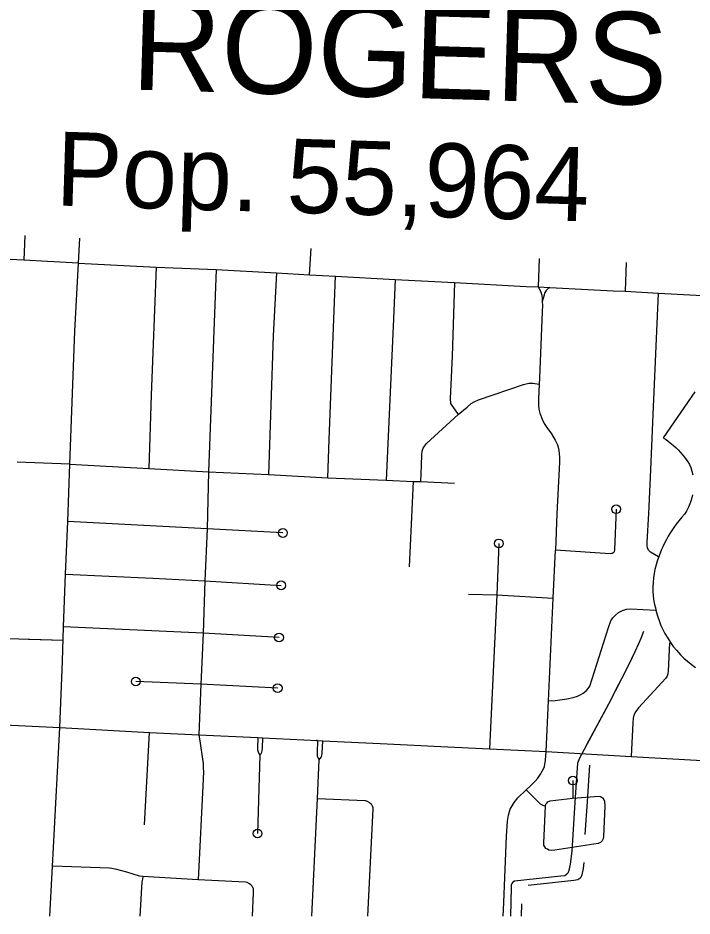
# Model space of a CAD drawing. Extents: x 653372 to 905732, y 627442 to 787275.
# Drawn here: x 680507 to 684356, y 728634 to 733763 of the extents above; entities that cross this region are included whole.
import ezdxf

# ---------------------------------------------------------------- set-up
doc = ezdxf.new("R2010")
doc.units = 0
for name, color, linetype in [('22', 7, 'Continuous'), ('33', 7, 'Continuous'), ('43', 7, 'Continuous'), ('6', 7, 'Continuous')]:
    doc.layers.add(name, color=color, linetype=linetype)

msp = doc.modelspace()

# ---------------------------------------------------------------- linework, layer by layer
at = {"layer": '22'}
for points in [[(684372.8, 731627.3), (684191.7, 731364.9), (684203.9, 731357.2), (684218.3, 731347.1), (684232, 731336.8), (684250.1, 731321.8), (684264.6, 731308.5), (684277.3, 731295.8), (684290.3, 731281.8), (684303.6, 731266.1), (684313.1, 731254), (684322.4, 731241.1), (684331.9, 731227.1), (684341, 731212.4), (684349.4, 731195.1), (684355.4, 731174), (684359.9, 731153.2)], [(684358.9, 731039.1), (684355, 731022.1), (684349.7, 731003.7), (684343.9, 730987.6), (684336.3, 730969.5), (684324.3, 730946.2), (684312.2, 730928.1), (684297.8, 730911.8), (684280.3, 730890.6), (684265.9, 730871.9), (684252.5, 730853.2), (684240.2, 730834.9), (684229.8, 730818.4), (684220.6, 730803), (684210.3, 730784.5), (684199.2, 730763.1), (684189.2, 730742), (684182.2, 730726.3), (684174, 730706.2), (684164.8, 730681.5), (684157.5, 730661), (684150.5, 730638.6), (684143.9, 730612.4), (684139.3, 730589.2), (684135.8, 730564.9), (684133.4, 730538.4), (684132.6, 730513.4), (684133, 730488.9), (684135.1, 730460), (684138.7, 730432.8), (684142.6, 730412), (684146.7, 730393.8), (684152.1, 730373.2), (684159.2, 730347.6), (684169.8, 730316.4), (684178.9, 730293.4), (684189.6, 730269.8), (684201.5, 730246.5), (684217, 730219.7), (684233.1, 730195.1), (684248.7, 730173.6), (684266.6, 730151.5), (684289.8, 730126), (684309.5, 730106.6), (684329.9, 730088.4)], [(684329.9, 730088.4), (684351.1, 730071.4), (684376.7, 730053.6)]]:
    msp.add_lwpolyline(points, dxfattribs=at)
at = {"layer": '33'}
for points in [[(680546.8, 732519.9), (680540.3, 732378.8)], [(680688.4, 728633.5), (680704.7, 728918.6), (680709.4, 729025.2), (680745.9, 729709.9), (680760.7, 730088.3), (680766.6, 730285.9), (680778.7, 730587.1), (680791.5, 730886.3), (680803.6, 731214.9), (680831, 731974.8), (680852.9, 732362.8), (680859.7, 732505.9)], [(682172, 732296.7), (682180.7, 732446.9)], [(680852.9, 732362.8), (680676, 732372.2), (680540.3, 732378.8), (680224.4, 732394.1)], [(680852.9, 732362.8), (681295.4, 732340.3), (681638.7, 732326), (681982.7, 732307.5), (682172, 732296.7), (682319.4, 732288.9), (682660.2, 732269.7), (683000.6, 732251.4), (683408.1, 732228.6), (683477.1, 732227.2), (683543.7, 732224.2), (683906.3, 732205.3), (683973.7, 732202.4), (684164.5, 732192), (684485.5, 732174.3), (684798.1, 732158.4), (685281, 732131.5), (685403, 732125.7), (685646.4, 732114), (685774.5, 732108), (686141.7, 732089.7)], [(681295.4, 732340.3), (681266.9, 731607.7), (681253.3, 731190.4)], [(683483.3, 732388.7), (683477.1, 732227.2)], [(683979.5, 732366.6), (683973.7, 732202.4)], [(681638.7, 732326), (681595.6, 731170.4), (681586.5, 730845.8), (681573.9, 730547.5), (681564.6, 730249.9), (681551.4, 729958.8), (681540.1, 729668.4)], [(681982.7, 732307.5), (681964, 731946.5), (681937, 731154.8)], [(682276.3, 731137.3), (682284.4, 731355.4), (682319.4, 732288.9)], [(682660.2, 732269.7), (682650.2, 732000.4), (682609.4, 731123.5)], [(683000.6, 732251.4), (682986.3, 731831.1), (682975.6, 731588.7), (682977.4, 731561.8), (682983.9, 731550.4), (683003.9, 731523), (683021.2, 731498.6)], [(683477.1, 732227.2), (683491, 732202), (683498.1, 732179), (683499.9, 732161.6), (683501.1, 732141.8), (683501.8, 732122.6), (683500, 732084.4), (683485.7, 731707.3), (683482.8, 731672.3), (683479, 731585.6), (683478.6, 731549.7), (683480.9, 731529.2), (683486.2, 731505.7), (683500.8, 731471.6), (683512.6, 731446.7), (683526.9, 731424.1), (683552.7, 731387.4), (683574.3, 731351.5), (683588.5, 731324.1), (683593.3, 731303.6), (683597.3, 731277.7), (683599.4, 731250.7), (683598.7, 731226.2), (683584.4, 730930), (683576.6, 730723.8)], [(683543.7, 732224.2), (683535.1, 732217.2), (683522.8, 732206.2), (683514.7, 732194.5), (683509.6, 732174), (683501.1, 732141.8)], [(684164.4, 730686.1), (684119.3, 730712.7), (684109.9, 730721.9), (684102.1, 730735.2), (684100.5, 730750.3), (684099, 730769.6), (684108.7, 730931.9), (684118.1, 731140.5), (684128, 731361.7), (684134, 731497.3), (684164.5, 732192)], [(682806.8, 731114.6), (682810.4, 731206.9), (682812.3, 731270.2), (682814.6, 731289), (682821.1, 731305.9), (682829.1, 731317.7), (682839.8, 731331.9), (683021.2, 731498.6), (683071.2, 731540.7), (683094.9, 731560.6), (683112.4, 731571.2), (683136.6, 731581.6), (683393.3, 731669.7), (683423.5, 731676.5), (683446.6, 731676.6), (683482.8, 731672.3)], [(680803.6, 731214.9), (680502.3, 731226.7)], [(680803.6, 731214.9), (681253.3, 731190.4), (681595.6, 731170.4), (681937, 731154.8), (682276.3, 731137.3), (682609.4, 731123.5), (682764.3, 731115.3), (682806.8, 731114.6), (683000.2, 731106.6)], [(682764.3, 731115.3), (682740.7, 730628.4)], [(683922.8, 730956.8), (683913.1, 730724.6), (683911.4, 730713.6), (683905.1, 730707.7), (683900.2, 730705.1), (683889.1, 730702.7), (683576.6, 730723.8)], [(682020, 730821.4), (681586.5, 730845.8), (680791.5, 730886.3)], [(683253.3, 730761.8), (683241.9, 730467.5), (683200.4, 729588.3)], [(683277, 728633.5), (683281.2, 728711.6), (683297, 729089.3), (683302.8, 729175.5), (683307.7, 729210.1), (683317.7, 729243.7), (683339.5, 729282.6), (683362.2, 729309.6), (683409, 729354.9), (683431.2, 729375.5), (683461, 729404.2), (683475.6, 729420.8), (683490.5, 729443.4), (683500.3, 729461.8), (683507, 729474.4), (683512.7, 729488.4), (683520.2, 729523.2), (683522, 729548.3), (683523.4, 729573.7), (683536.6, 729862.6), (683563.4, 730449.5), (683576.6, 730723.8)], [(680778.7, 730587.1), (681277.6, 730564.2), (681573.9, 730547.5), (682009.9, 730522.2)], [(683080, 730471.6), (683241.9, 730467.5), (683563.4, 730449.5)], [(683536.6, 729862.6), (683574.1, 729864.4), (683641.7, 729874.4), (683677.4, 729881.1), (683701.8, 729889), (683720.2, 729898), (683735.1, 729906.2), (683751.1, 729919.5), (683762.7, 729932.2), (683771.7, 729945.7), (683879.5, 730282.1), (683892.6, 730318.9), (683904.4, 730335.8), (683918.7, 730352.6), (683936.4, 730367.7), (683959.2, 730379), (683982.8, 730386.9), (684007.1, 730388.8), (684148.3, 730381.1)], [(681997.6, 730224.1), (681564.6, 730249.9), (680766.6, 730285.9)], [(684228.2, 730193.8), (684219.9, 730032.4), (684217.7, 730016.1), (684213.9, 730004.1), (684205.8, 729992.2), (684049.5, 729823.2), (684035, 729802.1), (684024, 729779.9), (684020, 729762.8), (684017.6, 729737.8), (684008.7, 729545.1)], [(676925.4, 730066.5), (677094.3, 730058.7), (678111, 730012), (678424.6, 729992.1), (678617.7, 729979.9), (678953.7, 729958.6), (679230.5, 729941.8), (679239.5, 729939.4), (679250, 729934.9), (679260.3, 729928.2), (679278.1, 729910.8), (679359.1, 729818.3), (679379.2, 729796.6), (679400.5, 729781.2), (679419.3, 729775), (679441.7, 729771.5), (679568.4, 729763.4), (679751.6, 729756.6), (679912.2, 729747.2), (679925.5, 729746.8), (680282.5, 729731.1), (680469.8, 729724.1), (680745.9, 729709.9)], [(681990, 729935.1), (681551.4, 729958.8), (681179.4, 729973.4)], [(680745.9, 729709.9), (681257.3, 729681.6), (681540.1, 729668.4), (681877.5, 729653.7), (681906.1, 729652.1), (682217.5, 729635.9), (682212.4, 729636.1), (682248.2, 729633.7), (682616.1, 729617.2), (682921.1, 729601.6), (683200.4, 729588.3), (683523.4, 729573.7), (684008.7, 729545.1), (684381.8, 729524.1), (684687.1, 729505.1), (684699.1, 729503.9), (685341.7, 729462.1), (686001.8, 729418.4)], [(681228.6, 729153.5), (681257.3, 729681.6)], [(681540.1, 729668.4), (681547.4, 729621.6), (681560.9, 729530.2), (681564.1, 729504.4), (681565.4, 729478.1), (681565.5, 729458.5), (681564.8, 729414.7), (681536.4, 728841)], [(681877.5, 729653.7), (681875.7, 729593.9), (681875.4, 729582), (681878.2, 729570.6), (681881.7, 729561.1), (681888.6, 729552.5), (681893.8, 729558.7), (681898.9, 729569.4), (681901.9, 729577.3), (681903.6, 729592.3), (681906.1, 729652.1)], [(682217.5, 729635.9), (682215.5, 729568), (682215.1, 729556.1), (682216.2, 729547.1), (682220.9, 729534.7), (682226.9, 729526.6), (682233.2, 729533.3), (682239.7, 729542.5), (682242.7, 729550.7), (682244.9, 729563.4), (682248.2, 729633.7)], [(681888.6, 729552.5), (681875.2, 729104.7)], [(682184.2, 728633.5), (682217, 729304.4), (682226.9, 729526.6)], [(683675.5, 729407.2), (683675.3, 729307.3)], [(683409, 729354.9), (683445.5, 729318.4), (683477.1, 729284.9), (683488.8, 729273.9), (683503.4, 729266.4), (683518.9, 729261.6)], [(683518.9, 729261.6), (683522, 729272.2), (683526.5, 729279.1), (683533, 729285.3), (683545.3, 729292), (683675.3, 729307.3), (683823, 729319.1), (683832.8, 729316), (683845.4, 729307.8), (683852.2, 729298.4), (683856.9, 729290.5), (683858.1, 729260.7), (683851.5, 729088.7), (683848.2, 729073.9), (683843.7, 729062.7), (683832.8, 729053.8), (683820.5, 729047.8), (683573.6, 729010.6), (683550.9, 729008.4), (683538.9, 729009.5), (683530.6, 729014.7), (683522.2, 729019.2), (683515.4, 729027.9), (683510, 729038), (683508.9, 729049.4), (683518.9, 729261.6)], [(682217, 729304.4), (682490.4, 729292.9), (682501.6, 729290), (682514, 729282.7), (682523.1, 729273.6), (682529.7, 729263.4), (682533.2, 729253.9), (682534.2, 729245), (682503.2, 728633.5)], [(681851.7, 728766.1), (681851.1, 728789.7), (681844.7, 728803.4), (681836.2, 728811.8), (681829, 728817.4), (681815.7, 728824.5), (681807, 728827.5), (681536.4, 728841), (681219.1, 728858.4), (681200.3, 728861.9), (681128.1, 728883.6), (681072.3, 728900.1), (681042.8, 728905.1), (681029, 728906.1), (680704.7, 728918.6)], [(681219.1, 728858.4), (681217.3, 728843.2), (681214.9, 728829.8), (681203.7, 728633.5)], [(681845.6, 728633.5), (681851.7, 728766.1)]]:
    msp.add_lwpolyline(points, dxfattribs=at)
for centre in [(683922.8, 730956.8), (682020, 730821.4), (683253.3, 730761.8), (682009.9, 730522.2), (681997.6, 730224.1), (681179.4, 729973.4), (681990, 729935.1), (683675.5, 729407.2), (681875.2, 729104.7)]:
    msp.add_circle(centre, 25, dxfattribs=at)
at = {"layer": '43'}
for points in [[(684078.3, 730259.6), (684062.9, 730218.2), (684049.9, 730187.4), (684028.6, 730142.3), (683991.7, 730063), (683878.9, 729844.4), (683726.5, 729560.2), (683713.8, 729535.4), (683702.5, 729507.3), (683687.5, 729283.6), (683669.6, 729004.1), (683659.6, 728930.1), (683652.7, 728893.9), (683647.5, 728878.5), (683641.3, 728871.8), (683628.9, 728863.5), (683607.2, 728860.7), (683342.9, 728832.4), (683332.8, 728826.6), (683326.5, 728818.6), (683323.7, 728810.1), (683322.4, 728796.3), (683318.6, 728633.5)], [(684078.3, 730259.6), (684062.9, 730218.2), (684049.9, 730187.4), (684028.6, 730142.3), (683998.8, 730078.3)], [(680764.5, 730206.7), (680448.8, 730216.9)], [(680764.5, 730206.7), (680566.6, 730213.1)], [(683938.9, 729960.7), (683878.9, 729844.4), (683753.6, 729610.8)], [(683770.5, 729495), (683756.5, 729287.8), (683744.5, 729099.9)], [(683738.7, 728940.1), (683734.1, 728905.9), (683727.2, 728869.8), (683721.9, 728854.4), (683715.7, 728847.6), (683703.3, 728839.4), (683681.7, 728836.6), (683420.6, 728808.6)], [(683382.8, 728704.1), (683381.2, 728633.5)]]:
    msp.add_lwpolyline(points, dxfattribs=at)

# ---------------------------------------------------------------- texts
at = {"layer": '6'}
for s, height, p in [('ROGERS', 528, (681150.8, 733354.3)), ('Pop. 55,964', 422.399, (680719.1, 732692.1))]:
    msp.add_text(s, height=height, rotation=358.28, dxfattribs=at).set_placement(p)

doc.saveas('drawing.dxf')
